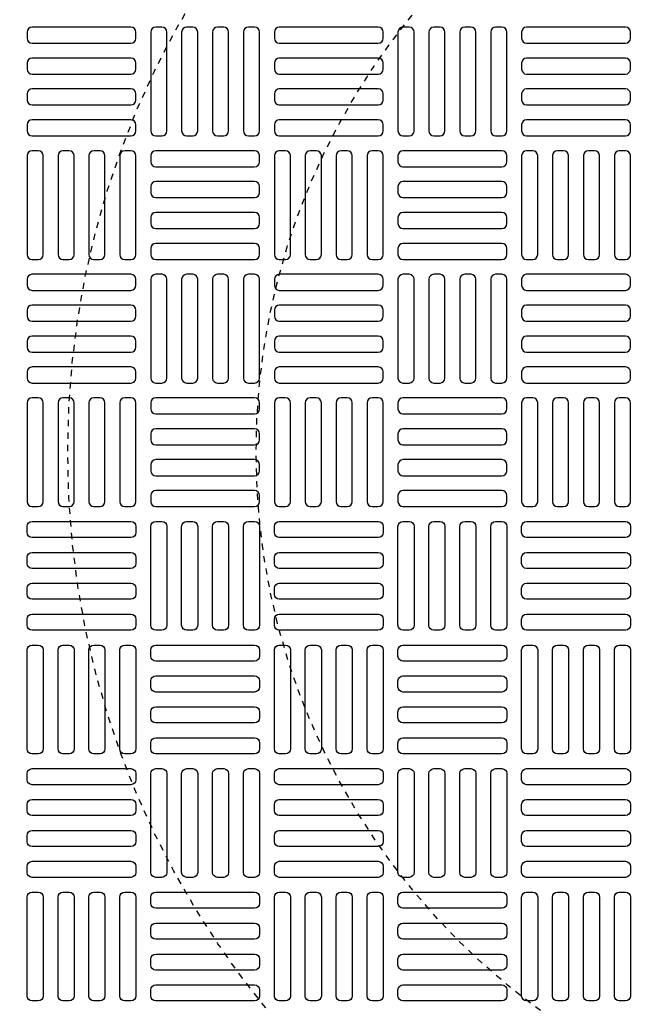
# Model space of a CAD drawing. Extents: x -169 to 2224, y 0 to 2796.
# Tile 491 of 530: x 1861 to 1871, y 1308 to 1324. Entities that reach past the tile are written whole.
import ezdxf

# ---------------------------------------------------------------- set-up
doc = ezdxf.new("R2010")
doc.units = 0
doc.header["$MEASUREMENT"] = 0
doc.linetypes.add('HIDDEN2', pattern=[0.28125, 0.1875, -0.09375])
doc.layers.get('DEFPOINTS').update_dxf_attribs({"linetype": 'CONTINUOUS'})
for name, color, linetype in [('TANK-MANHOLE-COVER-40', 2, 'CONTINUOUS'), ('TANK-MANHOLE-COVER-HATCH-40', 252, 'CONTINUOUS'), ('TANK-SLOPE', 3, 'CONTINUOUS')]:
    doc.layers.add(name, color=color, linetype=linetype)

msp = doc.modelspace()

# ---------------------------------------------------------------- linework, layer by layer
at = {"layer": 'DEFPOINTS', "color": 8, "linetype": 'HIDDEN2', "ltscale": 0.125}
msp.add_circle((1875.78648, 1317.01839), 14, dxfattribs=at)
msp.add_circle((1875.78648, 1317.01839), 14, dxfattribs=at)
at = {"layer": 'DEFPOINTS', "color": 8, "linetype": 'HIDDEN2', "ltscale": 0.5}
msp.add_circle((1875.78648, 1317.01839), 11, dxfattribs=at)
msp.add_circle((1875.78648, 1317.01839), 11, dxfattribs=at)
at = {"layer": 'TANK-MANHOLE-COVER-40', "color": 4, "linetype": 'Continuous'}
msp.add_circle((1875.78572, 1317.01839), 22.63902, dxfattribs=at)
at = {"layer": 'TANK-MANHOLE-COVER-40', "color": 1, "linetype": 'Continuous'}
msp.add_circle((1875.78572, 1317.01839), 22.44094, dxfattribs=at)
at = {"layer": 'TANK-MANHOLE-COVER-40', "color": 2, "linetype": 'Continuous'}
msp.add_circle((1875.78572, 1317.01839), 21.65354, dxfattribs=at)
at = {"layer": 'TANK-MANHOLE-COVER-HATCH-40', "linetype": 'Continuous', "flags": 128}
for points in [[(1861.14005, 1323.61288, 0.41421356), (1861.21879, 1323.53414), (1862.79359, 1323.53414, 0.41421356), (1862.87233, 1323.61288), (1862.87233, 1323.71131, 0.41421356), (1862.79359, 1323.79005), (1861.21879, 1323.79005, 0.41421356), (1861.14005, 1323.71131)], [(1863.28572, 1322.05776, 0.41421356), (1863.36446, 1322.1365), (1863.36446, 1323.71131, 0.41421356), (1863.28572, 1323.79005), (1863.18729, 1323.79005, 0.41421356), (1863.10855, 1323.71131), (1863.10855, 1322.1365, 0.41421356), (1863.18729, 1322.05776)], [(1863.77784, 1322.05776, 0.41421356), (1863.85658, 1322.1365), (1863.85658, 1323.71131, 0.41421356), (1863.77784, 1323.79005), (1863.67942, 1323.79005, 0.41421356), (1863.60068, 1323.71131), (1863.60068, 1322.1365, 0.41421356), (1863.67942, 1322.05776)], [(1864.26997, 1322.05776, 0.41421356), (1864.34871, 1322.1365), (1864.34871, 1323.71131, 0.41421356), (1864.26997, 1323.79005), (1864.17154, 1323.79005, 0.41421356), (1864.0928, 1323.71131), (1864.0928, 1322.1365, 0.41421356), (1864.17154, 1322.05776)], [(1864.76209, 1322.05776, 0.41421356), (1864.84083, 1322.1365), (1864.84083, 1323.71131, 0.41421356), (1864.76209, 1323.79005), (1864.66367, 1323.79005, 0.41421356), (1864.58493, 1323.71131), (1864.58493, 1322.1365, 0.41421356), (1864.66367, 1322.05776)], [(1865.07705, 1323.61288, 0.41421356), (1865.15579, 1323.53414), (1866.7306, 1323.53414, 0.41421356), (1866.80934, 1323.61288), (1866.80934, 1323.71131, 0.41421356), (1866.7306, 1323.79005), (1865.15579, 1323.79005, 0.41421356), (1865.07705, 1323.71131)], [(1867.22272, 1322.05776, 0.41421356), (1867.30146, 1322.1365), (1867.30146, 1323.71131, 0.41421356), (1867.22272, 1323.79005), (1867.1243, 1323.79005, 0.41421356), (1867.04556, 1323.71131), (1867.04556, 1322.1365, 0.41421356), (1867.1243, 1322.05776)], [(1867.71485, 1322.05776, 0.41421356), (1867.79359, 1322.1365), (1867.79359, 1323.71131, 0.41421356), (1867.71485, 1323.79005), (1867.61642, 1323.79005, 0.41421356), (1867.53768, 1323.71131), (1867.53768, 1322.1365, 0.41421356), (1867.61642, 1322.05776)], [(1868.20698, 1322.05776, 0.41421356), (1868.28572, 1322.1365), (1868.28572, 1323.71131, 0.41421356), (1868.20698, 1323.79005), (1868.10855, 1323.79005, 0.41421356), (1868.02981, 1323.71131), (1868.02981, 1322.1365, 0.41421356), (1868.10855, 1322.05776)], [(1868.6991, 1322.05776, 0.41421356), (1868.77784, 1322.1365), (1868.77784, 1323.71131, 0.41421356), (1868.6991, 1323.79005), (1868.60068, 1323.79005, 0.41421356), (1868.52194, 1323.71131), (1868.52194, 1322.1365, 0.41421356), (1868.60068, 1322.05776)], [(1869.01406, 1323.61288, 0.41421356), (1869.0928, 1323.53414), (1870.66761, 1323.53414, 0.41421356), (1870.74635, 1323.61288), (1870.74635, 1323.71131, 0.41421356), (1870.66761, 1323.79005), (1869.0928, 1323.79005, 0.41421356), (1869.01406, 1323.71131)], [(1861.14005, 1323.12075, 0.41421356), (1861.21879, 1323.04201), (1862.79359, 1323.04201, 0.41421356), (1862.87233, 1323.12075), (1862.87233, 1323.21918, 0.41421356), (1862.79359, 1323.29792), (1861.21879, 1323.29792, 0.41421356), (1861.14005, 1323.21918)], [(1865.07705, 1323.12075, 0.41421356), (1865.15579, 1323.04201), (1866.7306, 1323.04201, 0.41421356), (1866.80934, 1323.12075), (1866.80934, 1323.21918, 0.41421356), (1866.7306, 1323.29792), (1865.15579, 1323.29792, 0.41421356), (1865.07705, 1323.21918)], [(1869.01406, 1323.12075, 0.41421356), (1869.0928, 1323.04201), (1870.66761, 1323.04201, 0.41421356), (1870.74635, 1323.12075), (1870.74635, 1323.21918, 0.41421356), (1870.66761, 1323.29792), (1869.0928, 1323.29792, 0.41421356), (1869.01406, 1323.21918)], [(1861.14005, 1322.62863, 0.41421356), (1861.21879, 1322.54989), (1862.79359, 1322.54989, 0.41421356), (1862.87233, 1322.62863), (1862.87233, 1322.72705, 0.41421356), (1862.79359, 1322.80579), (1861.21879, 1322.80579, 0.41421356), (1861.14005, 1322.72705)], [(1865.07705, 1322.62863, 0.41421356), (1865.15579, 1322.54989), (1866.7306, 1322.54989, 0.41421356), (1866.80934, 1322.62863), (1866.80934, 1322.72705, 0.41421356), (1866.7306, 1322.80579), (1865.15579, 1322.80579, 0.41421356), (1865.07705, 1322.72705)], [(1869.01406, 1322.62863, 0.41421356), (1869.0928, 1322.54989), (1870.66761, 1322.54989, 0.41421356), (1870.74635, 1322.62863), (1870.74635, 1322.72705, 0.41421356), (1870.66761, 1322.80579), (1869.0928, 1322.80579, 0.41421356), (1869.01406, 1322.72705)], [(1861.14005, 1322.1365, 0.41421356), (1861.21879, 1322.05776), (1862.79359, 1322.05776, 0.41421356), (1862.87233, 1322.1365), (1862.87233, 1322.23493, 0.41421356), (1862.79359, 1322.31367), (1861.21879, 1322.31367, 0.41421356), (1861.14005, 1322.23493)], [(1865.07705, 1322.1365, 0.41421356), (1865.15579, 1322.05776), (1866.7306, 1322.05776, 0.41421356), (1866.80934, 1322.1365), (1866.80934, 1322.23493, 0.41421356), (1866.7306, 1322.31367), (1865.15579, 1322.31367, 0.41421356), (1865.07705, 1322.23493)], [(1869.01406, 1322.1365, 0.41421356), (1869.0928, 1322.05776), (1870.66761, 1322.05776, 0.41421356), (1870.74635, 1322.1365), (1870.74635, 1322.23493, 0.41421356), (1870.66761, 1322.31367), (1869.0928, 1322.31367, 0.41421356), (1869.01406, 1322.23493)], [(1861.31721, 1320.08926, 0.41421356), (1861.39595, 1320.168), (1861.39595, 1321.7428, 0.41421356), (1861.31721, 1321.82154), (1861.21879, 1321.82154, 0.41421356), (1861.14005, 1321.7428), (1861.14005, 1320.168, 0.41421356), (1861.21879, 1320.08926)], [(1861.80934, 1320.08926, 0.41421356), (1861.88808, 1320.168), (1861.88808, 1321.7428, 0.41421356), (1861.80934, 1321.82154), (1861.71091, 1321.82154, 0.41421356), (1861.63217, 1321.7428), (1861.63217, 1320.168, 0.41421356), (1861.71091, 1320.08926)], [(1862.30146, 1320.08926, 0.41421356), (1862.3802, 1320.168), (1862.3802, 1321.7428, 0.41421356), (1862.30146, 1321.82154), (1862.20304, 1321.82154, 0.41421356), (1862.1243, 1321.7428), (1862.1243, 1320.168, 0.41421356), (1862.20304, 1320.08926)], [(1862.79359, 1320.08926, 0.41421356), (1862.87233, 1320.168), (1862.87233, 1321.7428, 0.41421356), (1862.79359, 1321.82154), (1862.69516, 1321.82154, 0.41421356), (1862.61642, 1321.7428), (1862.61642, 1320.168, 0.41421356), (1862.69516, 1320.08926)], [(1864.84083, 1321.7428, 0.41421356), (1864.76209, 1321.82154), (1863.18729, 1321.82154, 0.41421356), (1863.10855, 1321.7428), (1863.10855, 1321.64438, 0.41421356), (1863.18729, 1321.56564), (1864.76209, 1321.56564, 0.41421356), (1864.84083, 1321.64438)], [(1865.25422, 1320.08926, 0.41421356), (1865.33296, 1320.168), (1865.33296, 1321.7428, 0.41421356), (1865.25422, 1321.82154), (1865.15579, 1321.82154, 0.41421356), (1865.07705, 1321.7428), (1865.07705, 1320.168, 0.41421356), (1865.15579, 1320.08926)], [(1865.74635, 1320.08926, 0.41421356), (1865.82509, 1320.168), (1865.82509, 1321.7428, 0.41421356), (1865.74635, 1321.82154), (1865.64792, 1321.82154, 0.41421356), (1865.56918, 1321.7428), (1865.56918, 1320.168, 0.41421356), (1865.64792, 1320.08926)], [(1866.23847, 1320.08926, 0.41421356), (1866.31721, 1320.168), (1866.31721, 1321.7428, 0.41421356), (1866.23847, 1321.82154), (1866.14005, 1321.82154, 0.41421356), (1866.06131, 1321.7428), (1866.06131, 1320.168, 0.41421356), (1866.14005, 1320.08926)], [(1866.7306, 1320.08926, 0.41421356), (1866.80934, 1320.168), (1866.80934, 1321.7428, 0.41421356), (1866.7306, 1321.82154), (1866.63217, 1321.82154, 0.41421356), (1866.55343, 1321.7428), (1866.55343, 1320.168, 0.41421356), (1866.63217, 1320.08926)], [(1868.77784, 1321.7428, 0.41421356), (1868.6991, 1321.82154), (1867.1243, 1321.82154, 0.41421356), (1867.04556, 1321.7428), (1867.04556, 1321.64438, 0.41421356), (1867.1243, 1321.56564), (1868.6991, 1321.56564, 0.41421356), (1868.77784, 1321.64438)], [(1869.19123, 1320.08926, 0.41421356), (1869.26997, 1320.168), (1869.26997, 1321.7428, 0.41421356), (1869.19123, 1321.82154), (1869.0928, 1321.82154, 0.41421356), (1869.01406, 1321.7428), (1869.01406, 1320.168, 0.41421356), (1869.0928, 1320.08926)], [(1869.68335, 1320.08926, 0.41421356), (1869.76209, 1320.168), (1869.76209, 1321.7428, 0.41421356), (1869.68335, 1321.82154), (1869.58493, 1321.82154, 0.41421356), (1869.50619, 1321.7428), (1869.50619, 1320.168, 0.41421356), (1869.58493, 1320.08926)], [(1870.17548, 1320.08926, 0.41421356), (1870.25422, 1320.168), (1870.25422, 1321.7428, 0.41421356), (1870.17548, 1321.82154), (1870.07705, 1321.82154, 0.41421356), (1869.99831, 1321.7428), (1869.99831, 1320.168, 0.41421356), (1870.07705, 1320.08926)], [(1870.66761, 1320.08926, 0.41421356), (1870.74635, 1320.168), (1870.74635, 1321.7428, 0.41421356), (1870.66761, 1321.82154), (1870.56918, 1321.82154, 0.41421356), (1870.49044, 1321.7428), (1870.49044, 1320.168, 0.41421356), (1870.56918, 1320.08926)], [(1864.84083, 1321.25068, 0.41421356), (1864.76209, 1321.32942), (1863.18729, 1321.32942, 0.41421356), (1863.10855, 1321.25068), (1863.10855, 1321.15225, 0.41421356), (1863.18729, 1321.07351), (1864.76209, 1321.07351, 0.41421356), (1864.84083, 1321.15225)], [(1868.77784, 1321.25068, 0.41421356), (1868.6991, 1321.32942), (1867.1243, 1321.32942, 0.41421356), (1867.04556, 1321.25068), (1867.04556, 1321.15225, 0.41421356), (1867.1243, 1321.07351), (1868.6991, 1321.07351, 0.41421356), (1868.77784, 1321.15225)], [(1864.84083, 1320.75855, 0.41421356), (1864.76209, 1320.83729), (1863.18729, 1320.83729, 0.41421356), (1863.10855, 1320.75855), (1863.10855, 1320.66012, 0.41421356), (1863.18729, 1320.58138), (1864.76209, 1320.58138, 0.41421356), (1864.84083, 1320.66012)], [(1868.77784, 1320.75855, 0.41421356), (1868.6991, 1320.83729), (1867.1243, 1320.83729, 0.41421356), (1867.04556, 1320.75855), (1867.04556, 1320.66012, 0.41421356), (1867.1243, 1320.58138), (1868.6991, 1320.58138, 0.41421356), (1868.77784, 1320.66012)], [(1864.84083, 1320.26642, 0.41421356), (1864.76209, 1320.34516), (1863.18729, 1320.34516, 0.41421356), (1863.10855, 1320.26642), (1863.10855, 1320.168, 0.41421356), (1863.18729, 1320.08926), (1864.76209, 1320.08926, 0.41421356), (1864.84083, 1320.168)], [(1868.77784, 1320.26642, 0.41421356), (1868.6991, 1320.34516), (1867.1243, 1320.34516, 0.41421356), (1867.04556, 1320.26642), (1867.04556, 1320.168, 0.41421356), (1867.1243, 1320.08926), (1868.6991, 1320.08926, 0.41421356), (1868.77784, 1320.168)], [(1861.14005, 1319.67587, 0.41421356), (1861.21879, 1319.59713), (1862.79359, 1319.59713, 0.41421356), (1862.87233, 1319.67587), (1862.87233, 1319.7743, 0.41421356), (1862.79359, 1319.85304), (1861.21879, 1319.85304, 0.41421356), (1861.14005, 1319.7743)], [(1863.28572, 1318.12075, 0.41421356), (1863.36446, 1318.19949), (1863.36446, 1319.7743, 0.41421356), (1863.28572, 1319.85304), (1863.18729, 1319.85304, 0.41421356), (1863.10855, 1319.7743), (1863.10855, 1318.19949, 0.41421356), (1863.18729, 1318.12075)], [(1863.77784, 1318.12075, 0.41421356), (1863.85658, 1318.19949), (1863.85658, 1319.7743, 0.41421356), (1863.77784, 1319.85304), (1863.67942, 1319.85304, 0.41421356), (1863.60068, 1319.7743), (1863.60068, 1318.19949, 0.41421356), (1863.67942, 1318.12075)], [(1864.26997, 1318.12075, 0.41421356), (1864.34871, 1318.19949), (1864.34871, 1319.7743, 0.41421356), (1864.26997, 1319.85304), (1864.17154, 1319.85304, 0.41421356), (1864.0928, 1319.7743), (1864.0928, 1318.19949, 0.41421356), (1864.17154, 1318.12075)], [(1864.76209, 1318.12075, 0.41421356), (1864.84083, 1318.19949), (1864.84083, 1319.7743, 0.41421356), (1864.76209, 1319.85304), (1864.66367, 1319.85304, 0.41421356), (1864.58493, 1319.7743), (1864.58493, 1318.19949, 0.41421356), (1864.66367, 1318.12075)], [(1865.07705, 1319.67587, 0.41421356), (1865.15579, 1319.59713), (1866.7306, 1319.59713, 0.41421356), (1866.80934, 1319.67587), (1866.80934, 1319.7743, 0.41421356), (1866.7306, 1319.85304), (1865.15579, 1319.85304, 0.41421356), (1865.07705, 1319.7743)], [(1867.22272, 1318.12075, 0.41421356), (1867.30146, 1318.19949), (1867.30146, 1319.7743, 0.41421356), (1867.22272, 1319.85304), (1867.1243, 1319.85304, 0.41421356), (1867.04556, 1319.7743), (1867.04556, 1318.19949, 0.41421356), (1867.1243, 1318.12075)], [(1867.71485, 1318.12075, 0.41421356), (1867.79359, 1318.19949), (1867.79359, 1319.7743, 0.41421356), (1867.71485, 1319.85304), (1867.61642, 1319.85304, 0.41421356), (1867.53768, 1319.7743), (1867.53768, 1318.19949, 0.41421356), (1867.61642, 1318.12075)], [(1868.20698, 1318.12075, 0.41421356), (1868.28572, 1318.19949), (1868.28572, 1319.7743, 0.41421356), (1868.20698, 1319.85304), (1868.10855, 1319.85304, 0.41421356), (1868.02981, 1319.7743), (1868.02981, 1318.19949, 0.41421356), (1868.10855, 1318.12075)], [(1868.6991, 1318.12075, 0.41421356), (1868.77784, 1318.19949), (1868.77784, 1319.7743, 0.41421356), (1868.6991, 1319.85304), (1868.60068, 1319.85304, 0.41421356), (1868.52194, 1319.7743), (1868.52194, 1318.19949, 0.41421356), (1868.60068, 1318.12075)], [(1869.01406, 1319.67587, 0.41421356), (1869.0928, 1319.59713), (1870.66761, 1319.59713, 0.41421356), (1870.74635, 1319.67587), (1870.74635, 1319.7743, 0.41421356), (1870.66761, 1319.85304), (1869.0928, 1319.85304, 0.41421356), (1869.01406, 1319.7743)], [(1861.14005, 1319.18375, 0.41421356), (1861.21879, 1319.10501), (1862.79359, 1319.10501, 0.41421356), (1862.87233, 1319.18375), (1862.87233, 1319.28217, 0.41421356), (1862.79359, 1319.36091), (1861.21879, 1319.36091, 0.41421356), (1861.14005, 1319.28217)], [(1865.07705, 1319.18375, 0.41421356), (1865.15579, 1319.10501), (1866.7306, 1319.10501, 0.41421356), (1866.80934, 1319.18375), (1866.80934, 1319.28217, 0.41421356), (1866.7306, 1319.36091), (1865.15579, 1319.36091, 0.41421356), (1865.07705, 1319.28217)], [(1869.01406, 1319.18375, 0.41421356), (1869.0928, 1319.10501), (1870.66761, 1319.10501, 0.41421356), (1870.74635, 1319.18375), (1870.74635, 1319.28217, 0.41421356), (1870.66761, 1319.36091), (1869.0928, 1319.36091, 0.41421356), (1869.01406, 1319.28217)], [(1861.14005, 1318.69162, 0.41421356), (1861.21879, 1318.61288), (1862.79359, 1318.61288, 0.41421356), (1862.87233, 1318.69162), (1862.87233, 1318.79005, 0.41421356), (1862.79359, 1318.86879), (1861.21879, 1318.86879, 0.41421356), (1861.14005, 1318.79005)], [(1865.07705, 1318.69162, 0.41421356), (1865.15579, 1318.61288), (1866.7306, 1318.61288, 0.41421356), (1866.80934, 1318.69162), (1866.80934, 1318.79005, 0.41421356), (1866.7306, 1318.86879), (1865.15579, 1318.86879, 0.41421356), (1865.07705, 1318.79005)], [(1869.01406, 1318.69162, 0.41421356), (1869.0928, 1318.61288), (1870.66761, 1318.61288, 0.41421356), (1870.74635, 1318.69162), (1870.74635, 1318.79005, 0.41421356), (1870.66761, 1318.86879), (1869.0928, 1318.86879, 0.41421356), (1869.01406, 1318.79005)], [(1861.14005, 1318.19949, 0.41421356), (1861.21879, 1318.12075), (1862.79359, 1318.12075, 0.41421356), (1862.87233, 1318.19949), (1862.87233, 1318.29792, 0.41421356), (1862.79359, 1318.37666), (1861.21879, 1318.37666, 0.41421356), (1861.14005, 1318.29792)], [(1865.07705, 1318.19949, 0.41421356), (1865.15579, 1318.12075), (1866.7306, 1318.12075, 0.41421356), (1866.80934, 1318.19949), (1866.80934, 1318.29792, 0.41421356), (1866.7306, 1318.37666), (1865.15579, 1318.37666, 0.41421356), (1865.07705, 1318.29792)], [(1869.01406, 1318.19949, 0.41421356), (1869.0928, 1318.12075), (1870.66761, 1318.12075, 0.41421356), (1870.74635, 1318.19949), (1870.74635, 1318.29792, 0.41421356), (1870.66761, 1318.37666), (1869.0928, 1318.37666, 0.41421356), (1869.01406, 1318.29792)], [(1861.31721, 1316.15225, 0.41421356), (1861.39595, 1316.23099), (1861.39595, 1317.80579, 0.41421356), (1861.31721, 1317.88453), (1861.21879, 1317.88453, 0.41421356), (1861.14005, 1317.80579), (1861.14005, 1316.23099, 0.41421356), (1861.21879, 1316.15225)], [(1861.80934, 1316.15225, 0.41421356), (1861.88808, 1316.23099), (1861.88808, 1317.80579, 0.41421356), (1861.80934, 1317.88453), (1861.71091, 1317.88453, 0.41421356), (1861.63217, 1317.80579), (1861.63217, 1316.23099, 0.41421356), (1861.71091, 1316.15225)], [(1862.30146, 1316.15225, 0.41421356), (1862.3802, 1316.23099), (1862.3802, 1317.80579, 0.41421356), (1862.30146, 1317.88453), (1862.20304, 1317.88453, 0.41421356), (1862.1243, 1317.80579), (1862.1243, 1316.23099, 0.41421356), (1862.20304, 1316.15225)], [(1862.79359, 1316.15225, 0.41421356), (1862.87233, 1316.23099), (1862.87233, 1317.80579, 0.41421356), (1862.79359, 1317.88453), (1862.69516, 1317.88453, 0.41421356), (1862.61642, 1317.80579), (1862.61642, 1316.23099, 0.41421356), (1862.69516, 1316.15225)], [(1864.84083, 1317.80579, 0.41421356), (1864.76209, 1317.88453), (1863.18729, 1317.88453, 0.41421356), (1863.10855, 1317.80579), (1863.10855, 1317.70737, 0.41421356), (1863.18729, 1317.62863), (1864.76209, 1317.62863, 0.41421356), (1864.84083, 1317.70737)], [(1865.25422, 1316.15225, 0.41421356), (1865.33296, 1316.23099), (1865.33296, 1317.80579, 0.41421356), (1865.25422, 1317.88453), (1865.15579, 1317.88453, 0.41421356), (1865.07705, 1317.80579), (1865.07705, 1316.23099, 0.41421356), (1865.15579, 1316.15225)], [(1865.74635, 1316.15225, 0.41421356), (1865.82509, 1316.23099), (1865.82509, 1317.80579, 0.41421356), (1865.74635, 1317.88453), (1865.64792, 1317.88453, 0.41421356), (1865.56918, 1317.80579), (1865.56918, 1316.23099, 0.41421356), (1865.64792, 1316.15225)], [(1866.23847, 1316.15225, 0.41421356), (1866.31721, 1316.23099), (1866.31721, 1317.80579, 0.41421356), (1866.23847, 1317.88453), (1866.14005, 1317.88453, 0.41421356), (1866.06131, 1317.80579), (1866.06131, 1316.23099, 0.41421356), (1866.14005, 1316.15225)], [(1866.7306, 1316.15225, 0.41421356), (1866.80934, 1316.23099), (1866.80934, 1317.80579, 0.41421356), (1866.7306, 1317.88453), (1866.63217, 1317.88453, 0.41421356), (1866.55343, 1317.80579), (1866.55343, 1316.23099, 0.41421356), (1866.63217, 1316.15225)], [(1868.77784, 1317.80579, 0.41421356), (1868.6991, 1317.88453), (1867.1243, 1317.88453, 0.41421356), (1867.04556, 1317.80579), (1867.04556, 1317.70737, 0.41421356), (1867.1243, 1317.62863), (1868.6991, 1317.62863, 0.41421356), (1868.77784, 1317.70737)], [(1869.19123, 1316.15225, 0.41421356), (1869.26997, 1316.23099), (1869.26997, 1317.80579, 0.41421356), (1869.19123, 1317.88453), (1869.0928, 1317.88453, 0.41421356), (1869.01406, 1317.80579), (1869.01406, 1316.23099, 0.41421356), (1869.0928, 1316.15225)], [(1869.68335, 1316.15225, 0.41421356), (1869.76209, 1316.23099), (1869.76209, 1317.80579, 0.41421356), (1869.68335, 1317.88453), (1869.58493, 1317.88453, 0.41421356), (1869.50619, 1317.80579), (1869.50619, 1316.23099, 0.41421356), (1869.58493, 1316.15225)], [(1870.17548, 1316.15225, 0.41421356), (1870.25422, 1316.23099), (1870.25422, 1317.80579, 0.41421356), (1870.17548, 1317.88453), (1870.07705, 1317.88453, 0.41421356), (1869.99831, 1317.80579), (1869.99831, 1316.23099, 0.41421356), (1870.07705, 1316.15225)], [(1870.66761, 1316.15225, 0.41421356), (1870.74635, 1316.23099), (1870.74635, 1317.80579, 0.41421356), (1870.66761, 1317.88453), (1870.56918, 1317.88453, 0.41421356), (1870.49044, 1317.80579), (1870.49044, 1316.23099, 0.41421356), (1870.56918, 1316.15225)], [(1864.84083, 1317.31367, 0.41421356), (1864.76209, 1317.39241), (1863.18729, 1317.39241, 0.41421356), (1863.10855, 1317.31367), (1863.10855, 1317.21524, 0.41421356), (1863.18729, 1317.1365), (1864.76209, 1317.1365, 0.41421356), (1864.84083, 1317.21524)], [(1868.77784, 1317.31367, 0.41421356), (1868.6991, 1317.39241), (1867.1243, 1317.39241, 0.41421356), (1867.04556, 1317.31367), (1867.04556, 1317.21524, 0.41421356), (1867.1243, 1317.1365), (1868.6991, 1317.1365, 0.41421356), (1868.77784, 1317.21524)], [(1864.84083, 1316.82154, 0.41421356), (1864.76209, 1316.90028), (1863.18729, 1316.90028, 0.41421356), (1863.10855, 1316.82154), (1863.10855, 1316.72312, 0.41421356), (1863.18729, 1316.64438), (1864.76209, 1316.64438, 0.41421356), (1864.84083, 1316.72312)], [(1868.77784, 1316.82154, 0.41421356), (1868.6991, 1316.90028), (1867.1243, 1316.90028, 0.41421356), (1867.04556, 1316.82154), (1867.04556, 1316.72312, 0.41421356), (1867.1243, 1316.64438), (1868.6991, 1316.64438, 0.41421356), (1868.77784, 1316.72312)], [(1864.84083, 1316.32942, 0.41421356), (1864.76209, 1316.40816), (1863.18729, 1316.40816, 0.41421356), (1863.10855, 1316.32942), (1863.10855, 1316.23099, 0.41421356), (1863.18729, 1316.15225), (1864.76209, 1316.15225, 0.41421356), (1864.84083, 1316.23099)], [(1868.77784, 1316.32942, 0.41421356), (1868.6991, 1316.40816), (1867.1243, 1316.40816, 0.41421356), (1867.04556, 1316.32942), (1867.04556, 1316.23099, 0.41421356), (1867.1243, 1316.15225), (1868.6991, 1316.15225, 0.41421356), (1868.77784, 1316.23099)], [(1861.14005, 1315.83729, -0.41421356), (1861.21879, 1315.91603), (1862.79359, 1315.91603, -0.41421356), (1862.87233, 1315.83729), (1862.87233, 1315.73886, -0.41421356), (1862.79359, 1315.66012), (1861.21879, 1315.66012, -0.41421356), (1861.14005, 1315.73886)], [(1863.28572, 1315.91603, -0.41421356), (1863.36446, 1315.83729), (1863.36446, 1314.26249, -0.41421356), (1863.28572, 1314.18375), (1863.18729, 1314.18375, -0.41421356), (1863.10855, 1314.26249), (1863.10855, 1315.83729, -0.41421356), (1863.18729, 1315.91603)], [(1863.77784, 1315.91603, -0.41421356), (1863.85658, 1315.83729), (1863.85658, 1314.26249, -0.41421356), (1863.77784, 1314.18375), (1863.67942, 1314.18375, -0.41421356), (1863.60068, 1314.26249), (1863.60068, 1315.83729, -0.41421356), (1863.67942, 1315.91603)], [(1864.26997, 1315.91603, -0.41421356), (1864.34871, 1315.83729), (1864.34871, 1314.26249, -0.41421356), (1864.26997, 1314.18375), (1864.17154, 1314.18375, -0.41421356), (1864.0928, 1314.26249), (1864.0928, 1315.83729, -0.41421356), (1864.17154, 1315.91603)], [(1864.76209, 1315.91603, -0.41421356), (1864.84083, 1315.83729), (1864.84083, 1314.26249, -0.41421356), (1864.76209, 1314.18375), (1864.66367, 1314.18375, -0.41421356), (1864.58493, 1314.26249), (1864.58493, 1315.83729, -0.41421356), (1864.66367, 1315.91603)], [(1865.07705, 1315.83729, -0.41421356), (1865.15579, 1315.91603), (1866.7306, 1315.91603, -0.41421356), (1866.80934, 1315.83729), (1866.80934, 1315.73886, -0.41421356), (1866.7306, 1315.66012), (1865.15579, 1315.66012, -0.41421356), (1865.07705, 1315.73886)], [(1867.22272, 1315.91603, -0.41421356), (1867.30146, 1315.83729), (1867.30146, 1314.26249, -0.41421356), (1867.22272, 1314.18375), (1867.1243, 1314.18375, -0.41421356), (1867.04556, 1314.26249), (1867.04556, 1315.83729, -0.41421356), (1867.1243, 1315.91603)], [(1867.71485, 1315.91603, -0.41421356), (1867.79359, 1315.83729), (1867.79359, 1314.26249, -0.41421356), (1867.71485, 1314.18375), (1867.61642, 1314.18375, -0.41421356), (1867.53768, 1314.26249), (1867.53768, 1315.83729, -0.41421356), (1867.61642, 1315.91603)], [(1868.20698, 1315.91603, -0.41421356), (1868.28572, 1315.83729), (1868.28572, 1314.26249, -0.41421356), (1868.20698, 1314.18375), (1868.10855, 1314.18375, -0.41421356), (1868.02981, 1314.26249), (1868.02981, 1315.83729, -0.41421356), (1868.10855, 1315.91603)], [(1868.6991, 1315.91603, -0.41421356), (1868.77784, 1315.83729), (1868.77784, 1314.26249, -0.41421356), (1868.6991, 1314.18375), (1868.60068, 1314.18375, -0.41421356), (1868.52194, 1314.26249), (1868.52194, 1315.83729, -0.41421356), (1868.60068, 1315.91603)], [(1869.01406, 1315.83729, -0.41421356), (1869.0928, 1315.91603), (1870.66761, 1315.91603, -0.41421356), (1870.74635, 1315.83729), (1870.74635, 1315.73886, -0.41421356), (1870.66761, 1315.66012), (1869.0928, 1315.66012, -0.41421356), (1869.01406, 1315.73886)], [(1861.14005, 1315.34516, -0.41421356), (1861.21879, 1315.4239), (1862.79359, 1315.4239, -0.41421356), (1862.87233, 1315.34516), (1862.87233, 1315.24674, -0.41421356), (1862.79359, 1315.168), (1861.21879, 1315.168, -0.41421356), (1861.14005, 1315.24674)], [(1865.07705, 1315.34516, -0.41421356), (1865.15579, 1315.4239), (1866.7306, 1315.4239, -0.41421356), (1866.80934, 1315.34516), (1866.80934, 1315.24674, -0.41421356), (1866.7306, 1315.168), (1865.15579, 1315.168, -0.41421356), (1865.07705, 1315.24674)], [(1869.01406, 1315.34516, -0.41421356), (1869.0928, 1315.4239), (1870.66761, 1315.4239, -0.41421356), (1870.74635, 1315.34516), (1870.74635, 1315.24674, -0.41421356), (1870.66761, 1315.168), (1869.0928, 1315.168, -0.41421356), (1869.01406, 1315.24674)], [(1861.14005, 1314.85304, -0.41421356), (1861.21879, 1314.93178), (1862.79359, 1314.93178, -0.41421356), (1862.87233, 1314.85304), (1862.87233, 1314.75461, -0.41421356), (1862.79359, 1314.67587), (1861.21879, 1314.67587, -0.41421356), (1861.14005, 1314.75461)], [(1865.07705, 1314.85304, -0.41421356), (1865.15579, 1314.93178), (1866.7306, 1314.93178, -0.41421356), (1866.80934, 1314.85304), (1866.80934, 1314.75461, -0.41421356), (1866.7306, 1314.67587), (1865.15579, 1314.67587, -0.41421356), (1865.07705, 1314.75461)], [(1869.01406, 1314.85304, -0.41421356), (1869.0928, 1314.93178), (1870.66761, 1314.93178, -0.41421356), (1870.74635, 1314.85304), (1870.74635, 1314.75461, -0.41421356), (1870.66761, 1314.67587), (1869.0928, 1314.67587, -0.41421356), (1869.01406, 1314.75461)], [(1861.14005, 1314.36091, -0.41421356), (1861.21879, 1314.43965), (1862.79359, 1314.43965, -0.41421356), (1862.87233, 1314.36091), (1862.87233, 1314.26249, -0.41421356), (1862.79359, 1314.18375), (1861.21879, 1314.18375, -0.41421356), (1861.14005, 1314.26249)], [(1865.07705, 1314.36091, -0.41421356), (1865.15579, 1314.43965), (1866.7306, 1314.43965, -0.41421356), (1866.80934, 1314.36091), (1866.80934, 1314.26249, -0.41421356), (1866.7306, 1314.18375), (1865.15579, 1314.18375, -0.41421356), (1865.07705, 1314.26249)], [(1869.01406, 1314.36091, -0.41421356), (1869.0928, 1314.43965), (1870.66761, 1314.43965, -0.41421356), (1870.74635, 1314.36091), (1870.74635, 1314.26249, -0.41421356), (1870.66761, 1314.18375), (1869.0928, 1314.18375, -0.41421356), (1869.01406, 1314.26249)], [(1861.31721, 1313.94753, -0.41421356), (1861.39595, 1313.86879), (1861.39595, 1312.29398, -0.41421356), (1861.31721, 1312.21524), (1861.21879, 1312.21524, -0.41421356), (1861.14005, 1312.29398), (1861.14005, 1313.86879, -0.41421356), (1861.21879, 1313.94753)], [(1861.80934, 1313.94753, -0.41421356), (1861.88808, 1313.86879), (1861.88808, 1312.29398, -0.41421356), (1861.80934, 1312.21524), (1861.71091, 1312.21524, -0.41421356), (1861.63217, 1312.29398), (1861.63217, 1313.86879, -0.41421356), (1861.71091, 1313.94753)], [(1862.30146, 1313.94753, -0.41421356), (1862.3802, 1313.86879), (1862.3802, 1312.29398, -0.41421356), (1862.30146, 1312.21524), (1862.20304, 1312.21524, -0.41421356), (1862.1243, 1312.29398), (1862.1243, 1313.86879, -0.41421356), (1862.20304, 1313.94753)], [(1862.79359, 1313.94753, -0.41421356), (1862.87233, 1313.86879), (1862.87233, 1312.29398, -0.41421356), (1862.79359, 1312.21524), (1862.69516, 1312.21524, -0.41421356), (1862.61642, 1312.29398), (1862.61642, 1313.86879, -0.41421356), (1862.69516, 1313.94753)], [(1864.84083, 1313.77036, -0.41421356), (1864.76209, 1313.69162), (1863.18729, 1313.69162, -0.41421356), (1863.10855, 1313.77036), (1863.10855, 1313.86879, -0.41421356), (1863.18729, 1313.94753), (1864.76209, 1313.94753, -0.41421356), (1864.84083, 1313.86879)], [(1865.25422, 1313.94753, -0.41421356), (1865.33296, 1313.86879), (1865.33296, 1312.29398, -0.41421356), (1865.25422, 1312.21524), (1865.15579, 1312.21524, -0.41421356), (1865.07705, 1312.29398), (1865.07705, 1313.86879, -0.41421356), (1865.15579, 1313.94753)], [(1865.74635, 1313.94753, -0.41421356), (1865.82509, 1313.86879), (1865.82509, 1312.29398, -0.41421356), (1865.74635, 1312.21524), (1865.64792, 1312.21524, -0.41421356), (1865.56918, 1312.29398), (1865.56918, 1313.86879, -0.41421356), (1865.64792, 1313.94753)], [(1866.23847, 1313.94753, -0.41421356), (1866.31721, 1313.86879), (1866.31721, 1312.29398, -0.41421356), (1866.23847, 1312.21524), (1866.14005, 1312.21524, -0.41421356), (1866.06131, 1312.29398), (1866.06131, 1313.86879, -0.41421356), (1866.14005, 1313.94753)], [(1866.7306, 1313.94753, -0.41421356), (1866.80934, 1313.86879), (1866.80934, 1312.29398, -0.41421356), (1866.7306, 1312.21524), (1866.63217, 1312.21524, -0.41421356), (1866.55343, 1312.29398), (1866.55343, 1313.86879, -0.41421356), (1866.63217, 1313.94753)], [(1868.77784, 1313.77036, -0.41421356), (1868.6991, 1313.69162), (1867.1243, 1313.69162, -0.41421356), (1867.04556, 1313.77036), (1867.04556, 1313.86879, -0.41421356), (1867.1243, 1313.94753), (1868.6991, 1313.94753, -0.41421356), (1868.77784, 1313.86879)], [(1869.19123, 1313.94753, -0.41421356), (1869.26997, 1313.86879), (1869.26997, 1312.29398, -0.41421356), (1869.19123, 1312.21524), (1869.0928, 1312.21524, -0.41421356), (1869.01406, 1312.29398), (1869.01406, 1313.86879, -0.41421356), (1869.0928, 1313.94753)], [(1869.68335, 1313.94753, -0.41421356), (1869.76209, 1313.86879), (1869.76209, 1312.29398, -0.41421356), (1869.68335, 1312.21524), (1869.58493, 1312.21524, -0.41421356), (1869.50619, 1312.29398), (1869.50619, 1313.86879, -0.41421356), (1869.58493, 1313.94753)], [(1870.17548, 1313.94753, -0.41421356), (1870.25422, 1313.86879), (1870.25422, 1312.29398, -0.41421356), (1870.17548, 1312.21524), (1870.07705, 1312.21524, -0.41421356), (1869.99831, 1312.29398), (1869.99831, 1313.86879, -0.41421356), (1870.07705, 1313.94753)], [(1870.66761, 1313.94753, -0.41421356), (1870.74635, 1313.86879), (1870.74635, 1312.29398, -0.41421356), (1870.66761, 1312.21524), (1870.56918, 1312.21524, -0.41421356), (1870.49044, 1312.29398), (1870.49044, 1313.86879, -0.41421356), (1870.56918, 1313.94753)], [(1864.84083, 1313.27823, -0.41421356), (1864.76209, 1313.19949), (1863.18729, 1313.19949, -0.41421356), (1863.10855, 1313.27823), (1863.10855, 1313.37666, -0.41421356), (1863.18729, 1313.4554), (1864.76209, 1313.4554, -0.41421356), (1864.84083, 1313.37666)], [(1868.77784, 1313.27823, -0.41421356), (1868.6991, 1313.19949), (1867.1243, 1313.19949, -0.41421356), (1867.04556, 1313.27823), (1867.04556, 1313.37666, -0.41421356), (1867.1243, 1313.4554), (1868.6991, 1313.4554, -0.41421356), (1868.77784, 1313.37666)], [(1864.84083, 1312.78611, -0.41421356), (1864.76209, 1312.70737), (1863.18729, 1312.70737, -0.41421356), (1863.10855, 1312.78611), (1863.10855, 1312.88453, -0.41421356), (1863.18729, 1312.96327), (1864.76209, 1312.96327, -0.41421356), (1864.84083, 1312.88453)], [(1868.77784, 1312.78611, -0.41421356), (1868.6991, 1312.70737), (1867.1243, 1312.70737, -0.41421356), (1867.04556, 1312.78611), (1867.04556, 1312.88453, -0.41421356), (1867.1243, 1312.96327), (1868.6991, 1312.96327, -0.41421356), (1868.77784, 1312.88453)], [(1864.84083, 1312.29398, -0.41421356), (1864.76209, 1312.21524), (1863.18729, 1312.21524, -0.41421356), (1863.10855, 1312.29398), (1863.10855, 1312.39241, -0.41421356), (1863.18729, 1312.47115), (1864.76209, 1312.47115, -0.41421356), (1864.84083, 1312.39241)], [(1868.77784, 1312.29398, -0.41421356), (1868.6991, 1312.21524), (1867.1243, 1312.21524, -0.41421356), (1867.04556, 1312.29398), (1867.04556, 1312.39241, -0.41421356), (1867.1243, 1312.47115), (1868.6991, 1312.47115, -0.41421356), (1868.77784, 1312.39241)], [(1861.14005, 1311.90028, -0.41421356), (1861.21879, 1311.97902), (1862.79359, 1311.97902, -0.41421356), (1862.87233, 1311.90028), (1862.87233, 1311.80186, -0.41421356), (1862.79359, 1311.72312), (1861.21879, 1311.72312, -0.41421356), (1861.14005, 1311.80186)], [(1863.28572, 1311.97902, -0.41421356), (1863.36446, 1311.90028), (1863.36446, 1310.32548, -0.41421356), (1863.28572, 1310.24674), (1863.18729, 1310.24674, -0.41421356), (1863.10855, 1310.32548), (1863.10855, 1311.90028, -0.41421356), (1863.18729, 1311.97902)], [(1863.77784, 1311.97902, -0.41421356), (1863.85658, 1311.90028), (1863.85658, 1310.32548, -0.41421356), (1863.77784, 1310.24674), (1863.67942, 1310.24674, -0.41421356), (1863.60068, 1310.32548), (1863.60068, 1311.90028, -0.41421356), (1863.67942, 1311.97902)], [(1864.26997, 1311.97902, -0.41421356), (1864.34871, 1311.90028), (1864.34871, 1310.32548, -0.41421356), (1864.26997, 1310.24674), (1864.17154, 1310.24674, -0.41421356), (1864.0928, 1310.32548), (1864.0928, 1311.90028, -0.41421356), (1864.17154, 1311.97902)], [(1864.76209, 1311.97902, -0.41421356), (1864.84083, 1311.90028), (1864.84083, 1310.32548, -0.41421356), (1864.76209, 1310.24674), (1864.66367, 1310.24674, -0.41421356), (1864.58493, 1310.32548), (1864.58493, 1311.90028, -0.41421356), (1864.66367, 1311.97902)], [(1865.07705, 1311.90028, -0.41421356), (1865.15579, 1311.97902), (1866.7306, 1311.97902, -0.41421356), (1866.80934, 1311.90028), (1866.80934, 1311.80186, -0.41421356), (1866.7306, 1311.72312), (1865.15579, 1311.72312, -0.41421356), (1865.07705, 1311.80186)], [(1867.22272, 1311.97902, -0.41421356), (1867.30146, 1311.90028), (1867.30146, 1310.32548, -0.41421356), (1867.22272, 1310.24674), (1867.1243, 1310.24674, -0.41421356), (1867.04556, 1310.32548), (1867.04556, 1311.90028, -0.41421356), (1867.1243, 1311.97902)], [(1867.71485, 1311.97902, -0.41421356), (1867.79359, 1311.90028), (1867.79359, 1310.32548, -0.41421356), (1867.71485, 1310.24674), (1867.61642, 1310.24674, -0.41421356), (1867.53768, 1310.32548), (1867.53768, 1311.90028, -0.41421356), (1867.61642, 1311.97902)], [(1868.20698, 1311.97902, -0.41421356), (1868.28572, 1311.90028), (1868.28572, 1310.32548, -0.41421356), (1868.20698, 1310.24674), (1868.10855, 1310.24674, -0.41421356), (1868.02981, 1310.32548), (1868.02981, 1311.90028, -0.41421356), (1868.10855, 1311.97902)], [(1868.6991, 1311.97902, -0.41421356), (1868.77784, 1311.90028), (1868.77784, 1310.32548, -0.41421356), (1868.6991, 1310.24674), (1868.60068, 1310.24674, -0.41421356), (1868.52194, 1310.32548), (1868.52194, 1311.90028, -0.41421356), (1868.60068, 1311.97902)], [(1869.01406, 1311.90028, -0.41421356), (1869.0928, 1311.97902), (1870.66761, 1311.97902, -0.41421356), (1870.74635, 1311.90028), (1870.74635, 1311.80186, -0.41421356), (1870.66761, 1311.72312), (1869.0928, 1311.72312, -0.41421356), (1869.01406, 1311.80186)], [(1861.14005, 1311.40816, -0.41421356), (1861.21879, 1311.4869), (1862.79359, 1311.4869, -0.41421356), (1862.87233, 1311.40816), (1862.87233, 1311.30973, -0.41421356), (1862.79359, 1311.23099), (1861.21879, 1311.23099, -0.41421356), (1861.14005, 1311.30973)], [(1865.07705, 1311.40816, -0.41421356), (1865.15579, 1311.4869), (1866.7306, 1311.4869, -0.41421356), (1866.80934, 1311.40816), (1866.80934, 1311.30973, -0.41421356), (1866.7306, 1311.23099), (1865.15579, 1311.23099, -0.41421356), (1865.07705, 1311.30973)], [(1869.01406, 1311.40816, -0.41421356), (1869.0928, 1311.4869), (1870.66761, 1311.4869, -0.41421356), (1870.74635, 1311.40816), (1870.74635, 1311.30973, -0.41421356), (1870.66761, 1311.23099), (1869.0928, 1311.23099, -0.41421356), (1869.01406, 1311.30973)], [(1861.14005, 1310.91603, -0.41421356), (1861.21879, 1310.99477), (1862.79359, 1310.99477, -0.41421356), (1862.87233, 1310.91603), (1862.87233, 1310.8176, -0.41421356), (1862.79359, 1310.73886), (1861.21879, 1310.73886, -0.41421356), (1861.14005, 1310.8176)], [(1865.07705, 1310.91603, -0.41421356), (1865.15579, 1310.99477), (1866.7306, 1310.99477, -0.41421356), (1866.80934, 1310.91603), (1866.80934, 1310.8176, -0.41421356), (1866.7306, 1310.73886), (1865.15579, 1310.73886, -0.41421356), (1865.07705, 1310.8176)], [(1869.01406, 1310.91603, -0.41421356), (1869.0928, 1310.99477), (1870.66761, 1310.99477, -0.41421356), (1870.74635, 1310.91603), (1870.74635, 1310.8176, -0.41421356), (1870.66761, 1310.73886), (1869.0928, 1310.73886, -0.41421356), (1869.01406, 1310.8176)], [(1861.14005, 1310.4239, -0.41421356), (1861.21879, 1310.50264), (1862.79359, 1310.50264, -0.41421356), (1862.87233, 1310.4239), (1862.87233, 1310.32548, -0.41421356), (1862.79359, 1310.24674), (1861.21879, 1310.24674, -0.41421356), (1861.14005, 1310.32548)], [(1865.07705, 1310.4239, -0.41421356), (1865.15579, 1310.50264), (1866.7306, 1310.50264, -0.41421356), (1866.80934, 1310.4239), (1866.80934, 1310.32548, -0.41421356), (1866.7306, 1310.24674), (1865.15579, 1310.24674, -0.41421356), (1865.07705, 1310.32548)], [(1869.01406, 1310.4239, -0.41421356), (1869.0928, 1310.50264), (1870.66761, 1310.50264, -0.41421356), (1870.74635, 1310.4239), (1870.74635, 1310.32548, -0.41421356), (1870.66761, 1310.24674), (1869.0928, 1310.24674, -0.41421356), (1869.01406, 1310.32548)], [(1861.31721, 1310.01052, -0.41421356), (1861.39595, 1309.93178), (1861.39595, 1308.35697, -0.41421356), (1861.31721, 1308.27823), (1861.21879, 1308.27823, -0.41421356), (1861.14005, 1308.35697), (1861.14005, 1309.93178, -0.41421356), (1861.21879, 1310.01052)], [(1861.80934, 1310.01052, -0.41421356), (1861.88808, 1309.93178), (1861.88808, 1308.35697, -0.41421356), (1861.80934, 1308.27823), (1861.71091, 1308.27823, -0.41421356), (1861.63217, 1308.35697), (1861.63217, 1309.93178, -0.41421356), (1861.71091, 1310.01052)], [(1862.30146, 1310.01052, -0.41421356), (1862.3802, 1309.93178), (1862.3802, 1308.35697, -0.41421356), (1862.30146, 1308.27823), (1862.20304, 1308.27823, -0.41421356), (1862.1243, 1308.35697), (1862.1243, 1309.93178, -0.41421356), (1862.20304, 1310.01052)], [(1862.79359, 1310.01052, -0.41421356), (1862.87233, 1309.93178), (1862.87233, 1308.35697, -0.41421356), (1862.79359, 1308.27823), (1862.69516, 1308.27823, -0.41421356), (1862.61642, 1308.35697), (1862.61642, 1309.93178, -0.41421356), (1862.69516, 1310.01052)], [(1864.84083, 1309.83335, -0.41421356), (1864.76209, 1309.75461), (1863.18729, 1309.75461, -0.41421356), (1863.10855, 1309.83335), (1863.10855, 1309.93178, -0.41421356), (1863.18729, 1310.01052), (1864.76209, 1310.01052, -0.41421356), (1864.84083, 1309.93178)], [(1865.25422, 1310.01052, -0.41421356), (1865.33296, 1309.93178), (1865.33296, 1308.35697, -0.41421356), (1865.25422, 1308.27823), (1865.15579, 1308.27823, -0.41421356), (1865.07705, 1308.35697), (1865.07705, 1309.93178, -0.41421356), (1865.15579, 1310.01052)], [(1865.74635, 1310.01052, -0.41421356), (1865.82509, 1309.93178), (1865.82509, 1308.35697, -0.41421356), (1865.74635, 1308.27823), (1865.64792, 1308.27823, -0.41421356), (1865.56918, 1308.35697), (1865.56918, 1309.93178, -0.41421356), (1865.64792, 1310.01052)], [(1866.23847, 1310.01052, -0.41421356), (1866.31721, 1309.93178), (1866.31721, 1308.35697, -0.41421356), (1866.23847, 1308.27823), (1866.14005, 1308.27823, -0.41421356), (1866.06131, 1308.35697), (1866.06131, 1309.93178, -0.41421356), (1866.14005, 1310.01052)], [(1866.7306, 1310.01052, -0.41421356), (1866.80934, 1309.93178), (1866.80934, 1308.35697, -0.41421356), (1866.7306, 1308.27823), (1866.63217, 1308.27823, -0.41421356), (1866.55343, 1308.35697), (1866.55343, 1309.93178, -0.41421356), (1866.63217, 1310.01052)], [(1868.77784, 1309.83335, -0.41421356), (1868.6991, 1309.75461), (1867.1243, 1309.75461, -0.41421356), (1867.04556, 1309.83335), (1867.04556, 1309.93178, -0.41421356), (1867.1243, 1310.01052), (1868.6991, 1310.01052, -0.41421356), (1868.77784, 1309.93178)], [(1869.19123, 1310.01052, -0.41421356), (1869.26997, 1309.93178), (1869.26997, 1308.35697, -0.41421356), (1869.19123, 1308.27823), (1869.0928, 1308.27823, -0.41421356), (1869.01406, 1308.35697), (1869.01406, 1309.93178, -0.41421356), (1869.0928, 1310.01052)], [(1869.68335, 1310.01052, -0.41421356), (1869.76209, 1309.93178), (1869.76209, 1308.35697, -0.41421356), (1869.68335, 1308.27823), (1869.58493, 1308.27823, -0.41421356), (1869.50619, 1308.35697), (1869.50619, 1309.93178, -0.41421356), (1869.58493, 1310.01052)], [(1870.17548, 1310.01052, -0.41421356), (1870.25422, 1309.93178), (1870.25422, 1308.35697, -0.41421356), (1870.17548, 1308.27823), (1870.07705, 1308.27823, -0.41421356), (1869.99831, 1308.35697), (1869.99831, 1309.93178, -0.41421356), (1870.07705, 1310.01052)], [(1870.66761, 1310.01052, -0.41421356), (1870.74635, 1309.93178), (1870.74635, 1308.35697, -0.41421356), (1870.66761, 1308.27823), (1870.56918, 1308.27823, -0.41421356), (1870.49044, 1308.35697), (1870.49044, 1309.93178, -0.41421356), (1870.56918, 1310.01052)], [(1864.84083, 1309.34123, -0.41421356), (1864.76209, 1309.26249), (1863.18729, 1309.26249, -0.41421356), (1863.10855, 1309.34123), (1863.10855, 1309.43965, -0.41421356), (1863.18729, 1309.51839), (1864.76209, 1309.51839, -0.41421356), (1864.84083, 1309.43965)], [(1868.77784, 1309.34123, -0.41421356), (1868.6991, 1309.26249), (1867.1243, 1309.26249, -0.41421356), (1867.04556, 1309.34123), (1867.04556, 1309.43965, -0.41421356), (1867.1243, 1309.51839), (1868.6991, 1309.51839, -0.41421356), (1868.77784, 1309.43965)], [(1864.84083, 1308.8491, -0.41421356), (1864.76209, 1308.77036), (1863.18729, 1308.77036, -0.41421356), (1863.10855, 1308.8491), (1863.10855, 1308.94753, -0.41421356), (1863.18729, 1309.02627), (1864.76209, 1309.02627, -0.41421356), (1864.84083, 1308.94753)], [(1868.77784, 1308.8491, -0.41421356), (1868.6991, 1308.77036), (1867.1243, 1308.77036, -0.41421356), (1867.04556, 1308.8491), (1867.04556, 1308.94753, -0.41421356), (1867.1243, 1309.02627), (1868.6991, 1309.02627, -0.41421356), (1868.77784, 1308.94753)], [(1864.84083, 1308.35697, -0.41421356), (1864.76209, 1308.27823), (1863.18729, 1308.27823, -0.41421356), (1863.10855, 1308.35697), (1863.10855, 1308.4554, -0.41421356), (1863.18729, 1308.53414), (1864.76209, 1308.53414, -0.41421356), (1864.84083, 1308.4554)], [(1868.77784, 1308.35697, -0.41421356), (1868.6991, 1308.27823), (1867.1243, 1308.27823, -0.41421356), (1867.04556, 1308.35697), (1867.04556, 1308.4554, -0.41421356), (1867.1243, 1308.53414), (1868.6991, 1308.53414, -0.41421356), (1868.77784, 1308.4554)]]:
    msp.add_lwpolyline(points, format="xyb", close=True, dxfattribs=at)
at = {"layer": 'TANK-SLOPE'}
msp.add_circle((1875.78572, 1317.01839), 34.63902, dxfattribs=at)

doc.saveas('drawing.dxf')
